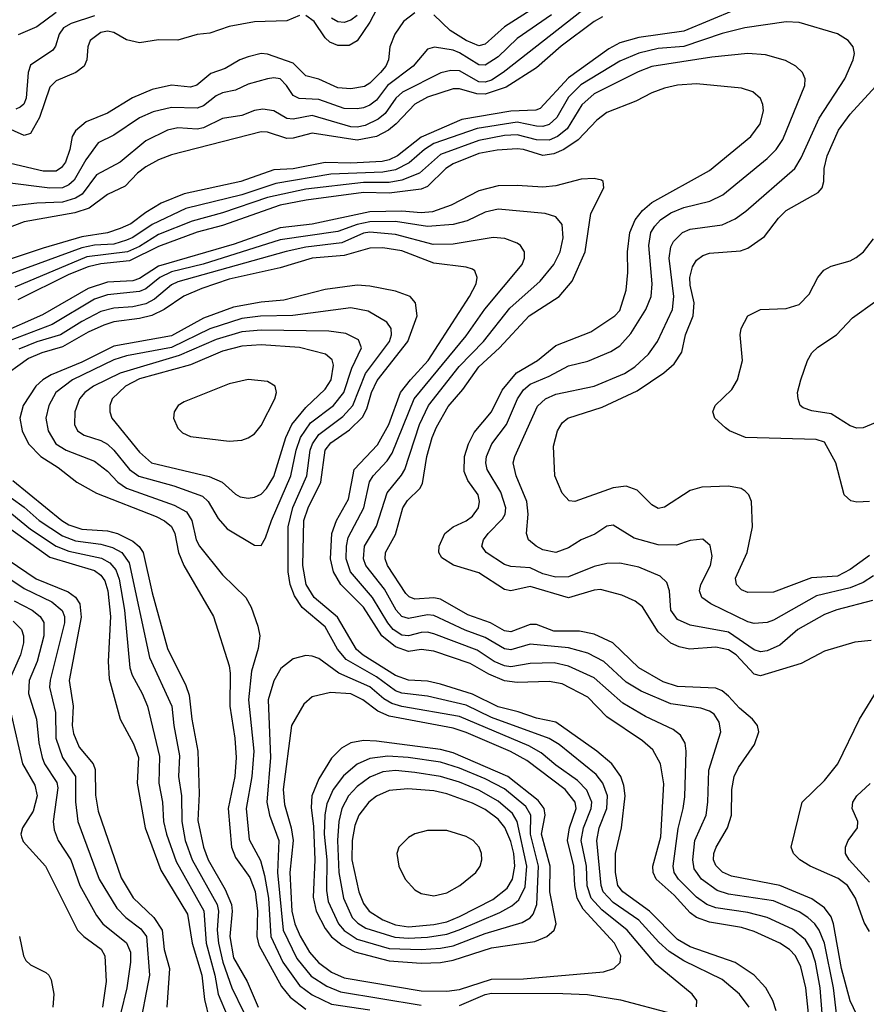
# Model space of a CAD drawing. Header units: inches. Extents: x 1308407 to 1441228, y 959628 to 1036311.
# Tile 281 of 656: x 1342616 to 1345260, y 1005939 to 1009015. Entities that reach past the tile are written whole.
import ezdxf

# ---------------------------------------------------------------- set-up
doc = ezdxf.new("R2010")
doc.units = ezdxf.units.IN
doc.header["$MEASUREMENT"] = 0
doc.layers.add('B3040', color=7, linetype='Continuous')

msp = doc.modelspace()

# ---------------------------------------------------------------- linework, layer by layer
at = {"layer": 'B3040', "color": 5}
for points, elevation in [([(1343750, 1009085.5), (1343710, 1009007.2), (1343670.4, 1008949.6), (1343645, 1008935), (1343610, 1008934.9), (1343585, 1008945), (1343570, 1008958.8), (1343535.6, 1009010), (1343510, 1009028.6)], 2780), ([(1344435.8, 1009024.2), (1344410, 1009009.9), (1344307.3, 1008932.7), (1344230, 1008865.2), (1344135.8, 1008804.2), (1344070, 1008782.8), (1344043.8, 1008783.8), (1343990, 1008798.8), (1343970, 1008799.3), (1343890, 1008772.6), (1343850, 1008751.4), (1343792.1, 1008690), (1343767.7, 1008670), (1343730, 1008649.7), (1343670, 1008638.6), (1343530, 1008660.5), (1343470, 1008644.5), (1343450, 1008644), (1343390, 1008663.3), (1343370, 1008664.5), (1343090, 1008592.4), (1343050, 1008577.3), (1343010, 1008555.4), (1342984.3, 1008535.7), (1342945.3, 1008494.7), (1342890, 1008468.5), (1342833.7, 1008426.3), (1342788.1, 1008411.9), (1342630, 1008383.1), (1342470, 1008323.1)], 2880), ([(1344850, 1009045.6), (1344690, 1008978.8), (1344550, 1008960), (1344490, 1008943.3), (1344455.9, 1008924.1), (1344330, 1008833), (1344242, 1008738), (1344227.8, 1008732.2), (1344150, 1008729.8), (1343997.1, 1008702.9), (1343870, 1008648.3), (1343795.7, 1008590), (1343770, 1008577.3), (1343747.7, 1008572.3), (1343650, 1008566.8), (1343570, 1008569.2), (1343470, 1008549.4), (1343410, 1008545.8), (1343306.4, 1008510), (1343130, 1008470.7), (1343058.4, 1008441.6), (1343010, 1008413), (1342962.8, 1008377.2), (1342930, 1008362.2), (1342890, 1008349.5), (1342810, 1008336.6), (1342690, 1008301.4), (1342486.8, 1008233.2)], 2920), ([(1343850, 1009036.5), (1343814.6, 1009010), (1343787.8, 1008970), (1343771.7, 1008930), (1343767.7, 1008890), (1343759.1, 1008870), (1343742.9, 1008850), (1343710, 1008816.8), (1343693.2, 1008806.8), (1343650, 1008799.5), (1343610, 1008802.3), (1343550, 1008829.6), (1343510, 1008839.7), (1343470, 1008879.1), (1343390, 1008907.9), (1343370, 1008909.9), (1343330, 1008899.6), (1343303.2, 1008890), (1343257.7, 1008862.3), (1343213.3, 1008846.7), (1343169.7, 1008810.3), (1343150, 1008804.5), (1343090, 1008810.3), (1343030, 1008797), (1342969, 1008771), (1342890, 1008722.9), (1342823.9, 1008696.1), (1342790, 1008668.3), (1342780.3, 1008650), (1342773.2, 1008610), (1342758.8, 1008570), (1342747.1, 1008552.9), (1342730, 1008542), (1342690, 1008541.9), (1342570, 1008569.7)], 2820), ([(1344277.4, 1009030), (1344170, 1008956.1), (1344110, 1008899.2), (1344070, 1008873.1), (1344050, 1008874.3), (1343990, 1008911.9), (1343970, 1008919.6), (1343911.2, 1008928.8), (1343890, 1008923.2), (1343845.1, 1008870), (1343764.6, 1008810), (1343730, 1008764), (1343710, 1008747.7), (1343690, 1008739.9), (1343670, 1008736.1), (1343630, 1008737.8), (1343550, 1008765.6), (1343488.7, 1008768.7), (1343470, 1008778.4), (1343449.4, 1008810), (1343430, 1008829.9), (1343410, 1008833.8), (1343390, 1008830.7), (1343330, 1008813.7), (1343290, 1008794.7), (1343250, 1008786.5), (1343230, 1008777.6), (1343190, 1008746.4), (1343170, 1008739), (1343090, 1008740.7), (1343033.1, 1008726.9), (1342990, 1008708.6), (1342910, 1008654), (1342861, 1008630), (1342822.5, 1008577.5), (1342785.9, 1008514.1), (1342770, 1008498.7), (1342750, 1008489.5), (1342710, 1008488.7), (1342570, 1008506.4)], 2840), ([(1343490, 1009028.4), (1343450, 1009011.7), (1343350, 1009008.7), (1343270, 1008994.3), (1343210, 1008973.3), (1343170, 1008968.6), (1343110, 1008951.1), (1343050, 1008952.7), (1342990, 1008943.1), (1342950, 1008951.7), (1342910, 1008975.4), (1342890, 1008979.5), (1342870, 1008974.8), (1342835.9, 1008950), (1342828.9, 1008930), (1342826.1, 1008890), (1342817.2, 1008870), (1342791.8, 1008850), (1342730, 1008823.7), (1342710, 1008804.3), (1342678.2, 1008710), (1342650, 1008659.1), (1342630, 1008653.6), (1342570, 1008679.9)], 2780), ([(1344374.7, 1009045.3), (1344126.3, 1008850), (1344090, 1008826.4), (1344070, 1008819.8), (1344050, 1008820.9), (1343990, 1008855.2), (1343963.1, 1008856.9), (1343931, 1008849), (1343811.3, 1008788.7), (1343790.4, 1008769.6), (1343757.7, 1008722.3), (1343735.9, 1008704.1), (1343695.1, 1008684.9), (1343670, 1008679.6), (1343650, 1008680.6), (1343530, 1008715.5), (1343470, 1008704.5), (1343450, 1008706.5), (1343410, 1008729.9), (1343375.6, 1008735.6), (1343350, 1008731.6), (1343310, 1008716.3), (1343250, 1008706.2), (1343190, 1008677.4), (1343170, 1008673.4), (1343110, 1008677.1), (1343078, 1008670), (1343010, 1008636.2), (1342930, 1008569.9), (1342855.7, 1008530), (1342811.8, 1008470), (1342790, 1008457.1), (1342750, 1008444.6), (1342670, 1008442), (1342590, 1008432.5)], 2860), ([(1342850, 1009027.7), (1342777.2, 1009002.8), (1342753, 1008990), (1342739.1, 1008970), (1342727.8, 1008932.2), (1342719.8, 1008920.2), (1342650, 1008872.7), (1342642.5, 1008850), (1342636.2, 1008770), (1342628.9, 1008751.1), (1342618.1, 1008741.9), (1342604.2, 1008735.8)], 2760), ([(1342730, 1009037.4), (1342670, 1008992.9), (1342611.8, 1008968.2)], 2740), ([(1343670, 1009028.3), (1343650, 1009013.3), (1343630, 1009006.5), (1343610, 1009008), (1343590, 1009019.9)], 2760), ([(1344210, 1009044), (1344130, 1008992.5), (1344070, 1008939.1), (1344050, 1008933.9), (1344010, 1008949.7), (1343961, 1008981), (1343910, 1009030.2)], 2820), ([(1345282.4, 1007277.6), (1345250, 1007256.7), (1345210, 1007239.9), (1345104.8, 1007215.2), (1344970, 1007138.8), (1344950, 1007131.7), (1344910, 1007128.1), (1344890, 1007134), (1344774.8, 1007190), (1344746.8, 1007210), (1344739, 1007230), (1344743.2, 1007250), (1344773.1, 1007310), (1344778.5, 1007338.5), (1344772, 1007372), (1344750, 1007392.1), (1344710, 1007388.2), (1344666.9, 1007373.1), (1344610, 1007374.3), (1344534.8, 1007394.8), (1344470, 1007435.7), (1344450, 1007432.9), (1344412.6, 1007407.4), (1344370, 1007389.9), (1344330, 1007364.4), (1344290, 1007349.9), (1344250, 1007359.1), (1344228.9, 1007370), (1344205.4, 1007390), (1344198.4, 1007410), (1344204.5, 1007470), (1344199.7, 1007510), (1344166.4, 1007590), (1344157.5, 1007630), (1344162.3, 1007650), (1344232.9, 1007807.1), (1344257.8, 1007830), (1344290, 1007845.5), (1344410, 1007869.7), (1344505, 1007910), (1344536.7, 1007930), (1344579.4, 1007970), (1344608, 1008010), (1344655, 1008110), (1344659.1, 1008150), (1344644.9, 1008270), (1344650, 1008304.9), (1344658.4, 1008321.6), (1344685.9, 1008350), (1344710, 1008361.1), (1344810, 1008374.3), (1344850, 1008392.5), (1344883.4, 1008416.6), (1345036.5, 1008550), (1345057, 1008583), (1345112.4, 1008707.6), (1345192.8, 1008830), (1345219.5, 1008890), (1345222.9, 1008910), (1345219.3, 1008930), (1345203.9, 1008950), (1345170, 1008970.5), (1345050, 1009006.4), (1345010, 1009008.8), (1344880.3, 1008990), (1344810, 1008971.7), (1344690, 1008931.6), (1344610, 1008925), (1344549.6, 1008910.4), (1344490, 1008885.9), (1344368.2, 1008811.8), (1344330, 1008773), (1344293.2, 1008710), (1344270, 1008687.5), (1344250, 1008681.3), (1344230, 1008682.2), (1344170, 1008694.9), (1344045.3, 1008674.7), (1343910, 1008627.8), (1343880.4, 1008610), (1343832.3, 1008567.7), (1343790, 1008545.7), (1343750, 1008538.6), (1343587.8, 1008532.2), (1343416.4, 1008503.6), (1343310, 1008467.5), (1343134.9, 1008425.1), (1343030, 1008375.7), (1342970, 1008334.7), (1342950, 1008326.6), (1342910, 1008314), (1342850, 1008310.5), (1342810, 1008301.9), (1342493.4, 1008186.6)], 2940), ([(1345270, 1007341.3), (1345210, 1007297.1), (1345170, 1007276.7), (1345088.7, 1007271.3), (1344970, 1007225.9), (1344890, 1007225.4), (1344870, 1007233.6), (1344854.4, 1007250), (1344852, 1007270), (1344887.5, 1007350), (1344904.2, 1007430), (1344901, 1007510), (1344893.6, 1007530), (1344882, 1007542), (1344869.5, 1007550), (1344830, 1007557.9), (1344745.9, 1007554.1), (1344710, 1007544.3), (1344630, 1007491.5), (1344610, 1007488.2), (1344590, 1007498.8), (1344544.7, 1007544.7), (1344510, 1007557.1), (1344470, 1007552), (1344350, 1007509.8), (1344331.9, 1007511.9), (1344310, 1007535.6), (1344287.1, 1007590), (1344282.8, 1007682.8), (1344295.3, 1007730), (1344310, 1007755), (1344327.6, 1007770), (1344435.1, 1007804.9), (1344544.5, 1007855.5), (1344628.1, 1007911.9), (1344660.2, 1007939.8), (1344683.9, 1007976.1), (1344695.8, 1008030), (1344719.3, 1008090), (1344722.6, 1008130), (1344710, 1008186), (1344709.3, 1008210), (1344717, 1008243), (1344730, 1008264), (1344750, 1008278.7), (1344770, 1008285.5), (1344867.2, 1008292.8), (1344890, 1008301.3), (1344941.8, 1008338.2), (1344985.4, 1008394.6), (1345010, 1008418.9), (1345110, 1008475), (1345121.8, 1008490), (1345127.3, 1008510), (1345128.4, 1008550), (1345137.5, 1008590), (1345173.2, 1008670), (1345210, 1008719.8), (1345402.5, 1008930)], 2920), ([(1345279.5, 1007200.5), (1345168.5, 1007171.5), (1345130, 1007156.2), (1345046.6, 1007110), (1344990, 1007060.8), (1344950, 1007042.5), (1344930, 1007040.3), (1344910, 1007046.2), (1344830, 1007101.8), (1344710, 1007123.4), (1344670, 1007141.2), (1344649.9, 1007170), (1344645.4, 1007230), (1344636.7, 1007256.7), (1344616, 1007276), (1344550, 1007304.8), (1344490, 1007317.4), (1344450, 1007316), (1344410, 1007306.3), (1344330, 1007274.2), (1344290, 1007273.7), (1344250, 1007283.5), (1344210, 1007302.4), (1344150, 1007306.1), (1344130, 1007312.8), (1344073.3, 1007350), (1344059, 1007370), (1344064.7, 1007390), (1344079.6, 1007410), (1344124.1, 1007455.9), (1344132.4, 1007470), (1344134.8, 1007490), (1344118.4, 1007538.4), (1344075.9, 1007610), (1344071.6, 1007630), (1344074.2, 1007650), (1344090.5, 1007689.5), (1344136, 1007750), (1344170.6, 1007830), (1344190, 1007858.1), (1344210, 1007875.8), (1344270, 1007901.1), (1344330, 1007933.8), (1344390, 1007948), (1344462.1, 1007977.9), (1344490, 1007996.4), (1344525.2, 1008034.8), (1344571.7, 1008110), (1344588, 1008150), (1344590.9, 1008190), (1344580.5, 1008310), (1344587.5, 1008350), (1344599.3, 1008370), (1344616.9, 1008390), (1344650, 1008412.1), (1344690, 1008427.9), (1344771.5, 1008448.5), (1344812.4, 1008467.6), (1344950, 1008580.9), (1344978.8, 1008610), (1344999.7, 1008640.3), (1345068.5, 1008810), (1345069, 1008830), (1345060.8, 1008850), (1345040.4, 1008870), (1345007.8, 1008887.8), (1344945.3, 1008905.3), (1344890, 1008909.9), (1344778.1, 1008898.1), (1344590, 1008868.4), (1344547.9, 1008852.1), (1344410, 1008784), (1344371.4, 1008748.6), (1344325.8, 1008674.2), (1344295.5, 1008650), (1344270, 1008638.5), (1344230, 1008639.7), (1344170, 1008655.6), (1344130, 1008652.8), (1344050, 1008637.9), (1343930, 1008593.4), (1343864.5, 1008535.5), (1343810, 1008513.8), (1343770, 1008506.3), (1343690, 1008506.1), (1343510, 1008485.9), (1343390, 1008459.1), (1343250, 1008411.4), (1343154.8, 1008385.2), (1343050, 1008343.7), (1342990, 1008306.3), (1342952.9, 1008290), (1342826.1, 1008273.9), (1342600.6, 1008179.4)], 2960), ([(1345275.2, 1007075.2), (1345224, 1007070), (1345130, 1007041.7), (1345056.1, 1007003.9), (1344930, 1006964.4), (1344910, 1006969.9), (1344853.3, 1007030), (1344830, 1007045.7), (1344790, 1007054.5), (1344708.4, 1007048.4), (1344675.6, 1007055.6), (1344650, 1007067.3), (1344610, 1007102.4), (1344560.8, 1007180.8), (1344538.5, 1007198.5), (1344496.8, 1007216.8), (1344430, 1007234.6), (1344410, 1007232.6), (1344330, 1007208.2), (1344210, 1007244), (1344150, 1007230.6), (1344130, 1007234.5), (1344050, 1007286.4), (1343970.5, 1007310.5), (1343934, 1007334), (1343925.5, 1007350), (1343925.7, 1007370), (1343944.3, 1007410), (1343969.6, 1007430.4), (1344010, 1007449.3), (1344030, 1007463.8), (1344049.2, 1007490), (1344052.3, 1007510), (1344047.9, 1007530), (1344015.3, 1007575.3), (1344003.8, 1007603.8), (1344004.8, 1007650), (1344017.6, 1007690), (1344035.2, 1007724.8), (1344090, 1007790), (1344122.6, 1007857.4), (1344167.8, 1007912.2), (1344233.4, 1007950), (1344290, 1007996.8), (1344400.1, 1008039.9), (1344474.6, 1008090), (1344490, 1008106.2), (1344509.9, 1008170.1), (1344515.3, 1008224.7), (1344513.8, 1008290), (1344521.5, 1008350), (1344538, 1008390), (1344561, 1008419), (1344590, 1008443.9), (1344770, 1008543.8), (1344899.9, 1008650), (1344928.6, 1008690), (1344938.9, 1008730), (1344937.3, 1008750), (1344929.2, 1008769.2), (1344906, 1008790), (1344870, 1008800.8), (1344730, 1008814.4), (1344670, 1008810.3), (1344630, 1008801.2), (1344590, 1008786.4), (1344539.9, 1008760.1), (1344450, 1008725.6), (1344418.6, 1008701.4), (1344360.4, 1008639.6), (1344315.4, 1008610), (1344284.5, 1008595.5), (1344250, 1008590.9), (1344190, 1008610), (1344170, 1008612), (1344107.2, 1008607.2), (1344050, 1008596.9), (1343970, 1008565), (1343946.8, 1008550), (1343890, 1008494.4), (1343870, 1008486), (1343770, 1008473.6), (1343690, 1008475.5), (1343511.2, 1008451.2), (1343430, 1008435.1), (1343250, 1008372.1), (1343170, 1008351.4), (1343050, 1008306.8), (1342958.8, 1008261.2), (1342870, 1008252.8), (1342830, 1008242.8), (1342770, 1008218.5), (1342610, 1008140.2)], 2980), ([(1345230, 1005905.4), (1345210, 1005949.8), (1345182.8, 1006050), (1345158.1, 1006190), (1345150, 1006212.1), (1345130, 1006239.9), (1345090, 1006267.8), (1344990, 1006309.4), (1344839.4, 1006339.4), (1344811.3, 1006351.3), (1344790, 1006371.8), (1344783.1, 1006390), (1344784.2, 1006410), (1344791.3, 1006430), (1344826.9, 1006490), (1344838.9, 1006530), (1344839.9, 1006610), (1344847, 1006650), (1344861.2, 1006678.8), (1344910.5, 1006750), (1344923.9, 1006790), (1344919.9, 1006810), (1344904.7, 1006830), (1344864, 1006864), (1344830, 1006901.6), (1344810, 1006918.2), (1344790, 1006926.1), (1344670, 1006931.7), (1344625.7, 1006945.7), (1344549.4, 1006990), (1344468.2, 1007068.2), (1344410, 1007095.5), (1344364.1, 1007104.1), (1344284.6, 1007104.6), (1344230, 1007125.3), (1344210, 1007124.9), (1344150, 1007101.9), (1344130, 1007105.7), (1344086.2, 1007130), (1344015.3, 1007155.3), (1343930, 1007204.3), (1343910, 1007208.8), (1343850, 1007204.2), (1343832.1, 1007212.1), (1343822.3, 1007222.3), (1343765.2, 1007310), (1343757.1, 1007330), (1343758.5, 1007350), (1343790, 1007406.4), (1343812.9, 1007490), (1343827.1, 1007512.9), (1343865.9, 1007550), (1343874.1, 1007565.9), (1343887.5, 1007650), (1343903.9, 1007710), (1343917.7, 1007742.3), (1343954, 1007806), (1344000.1, 1007859.9), (1344050.3, 1007930), (1344114.4, 1007990), (1344207.6, 1008090), (1344301.3, 1008150), (1344341.6, 1008198.4), (1344382.4, 1008290), (1344399.7, 1008410), (1344440.6, 1008490), (1344438.3, 1008510), (1344433.6, 1008513.6), (1344410, 1008519.3), (1344370, 1008517.1), (1344290, 1008496), (1344250, 1008491.4), (1344170, 1008497.3), (1344110, 1008495.6), (1344050, 1008480.5), (1343964.1, 1008435.9), (1343905.7, 1008414.3), (1343870, 1008411.2), (1343810, 1008416.8), (1343710, 1008414.9), (1343530, 1008376.6), (1343430, 1008364.9), (1343286.3, 1008313.7), (1343050, 1008245.1), (1342990, 1008206.5), (1342970, 1008198.7), (1342890, 1008195.4), (1342830, 1008175.4), (1342687.6, 1008092.4), (1342550, 1008032.5)], 3020), ([(1345167.4, 1005910), (1345157.8, 1005990), (1345129.6, 1006129.6), (1345113, 1006170), (1345098.9, 1006190), (1345077.8, 1006210), (1345050, 1006227.4), (1344970, 1006261.4), (1344830, 1006282.7), (1344794.2, 1006294.2), (1344745.2, 1006330), (1344722.3, 1006362.3), (1344717.8, 1006390), (1344724.7, 1006450), (1344759.7, 1006530), (1344765.5, 1006570), (1344768.7, 1006670), (1344805.3, 1006790), (1344800.6, 1006820.6), (1344784.6, 1006844.6), (1344770, 1006855), (1344743.7, 1006863.7), (1344650, 1006877.9), (1344556.7, 1006916.7), (1344510, 1006945.6), (1344440.2, 1007010), (1344390, 1007035.3), (1344330, 1007052.3), (1344210, 1007063.8), (1344150, 1007046.4), (1344130, 1007049.1), (1344070, 1007084.8), (1344007.4, 1007107.4), (1343910, 1007153.6), (1343890, 1007155.8), (1343830, 1007143.9), (1343810, 1007150.3), (1343791.4, 1007170), (1343755.3, 1007235.3), (1343697.1, 1007310), (1343689.7, 1007330), (1343692.6, 1007370), (1343730, 1007432.6), (1343763.4, 1007536.6), (1343808.5, 1007591.5), (1343818.5, 1007610), (1343864.5, 1007750), (1343893.1, 1007810), (1343988.8, 1007931.2), (1344064.7, 1008010), (1344146.5, 1008113.5), (1344241.8, 1008198.2), (1344284.1, 1008250), (1344303.7, 1008290), (1344313.8, 1008333.8), (1344310, 1008374.7), (1344290, 1008399.4), (1344257.2, 1008410), (1344110, 1008423), (1344070, 1008413.5), (1344013.1, 1008386.9), (1343970, 1008374.9), (1343890, 1008368.9), (1343790, 1008384.1), (1343710, 1008383.2), (1343670, 1008375.2), (1343610, 1008353.4), (1343430, 1008327.6), (1343188.8, 1008251.2), (1343090, 1008227.2), (1343053.5, 1008210), (1343010, 1008174.6), (1342990, 1008165.7), (1342890, 1008155.2), (1342850, 1008141.7), (1342717.6, 1008062.4), (1342586.9, 1008013.1)], 3040), ([(1345122.5, 1005910), (1345116.4, 1005990), (1345100.9, 1006070), (1345089.2, 1006109.2), (1345070, 1006139.5), (1345030, 1006172.9), (1344950, 1006209.9), (1344890, 1006225.9), (1344790, 1006240), (1344762.3, 1006250), (1344730, 1006273.1), (1344673.7, 1006330), (1344660.4, 1006350), (1344657, 1006370), (1344672.1, 1006487.9), (1344688.5, 1006550), (1344693, 1006587), (1344697.5, 1006730), (1344694.1, 1006754.1), (1344679.6, 1006779.6), (1344657.1, 1006797.1), (1344570, 1006838), (1344499.7, 1006879.7), (1344410, 1006958.3), (1344330, 1006994.8), (1344285.6, 1007005.6), (1344210, 1007003.2), (1344150, 1006993.3), (1344130, 1006996), (1344097.9, 1007010), (1344044.6, 1007044.6), (1343910, 1007095.9), (1343890, 1007101.7), (1343870, 1007100.8), (1343830, 1007089.5), (1343810, 1007092.3), (1343783, 1007110), (1343766, 1007130), (1343717.8, 1007210), (1343649.4, 1007290), (1343635.8, 1007330), (1343636.7, 1007370), (1343642.4, 1007397.6), (1343690.9, 1007490), (1343708.4, 1007571.6), (1343720.1, 1007590), (1343763.6, 1007636.4), (1343779.1, 1007660.9), (1343848, 1007830), (1344010, 1008027.5), (1344068.9, 1008111.1), (1344185, 1008250), (1344192.9, 1008270), (1344192.8, 1008290), (1344180.3, 1008310), (1344170, 1008317), (1344131.2, 1008331.2), (1344094.4, 1008334.4), (1343970, 1008313.7), (1343907.5, 1008312.5), (1343790, 1008343.5), (1343710, 1008351), (1343690, 1008347.7), (1343622.2, 1008317.8), (1343510, 1008304), (1343448.7, 1008291.3), (1343110, 1008196), (1343090, 1008187), (1343037.7, 1008142.3), (1343010, 1008127.5), (1342970, 1008117.8), (1342910, 1008113.9), (1342870, 1008103.1), (1342810, 1008072.6), (1342743.4, 1008030), (1342670, 1008008.4), (1342613.9, 1007986.1)], 3060), ([(1345270, 1007509.9), (1345230, 1007507.8), (1345211.8, 1007511.8), (1345191.2, 1007530), (1345164.6, 1007630), (1345130, 1007694.8), (1345103.6, 1007703.6), (1344882.4, 1007710), (1344832.4, 1007730), (1344819.9, 1007739.9), (1344786.6, 1007770), (1344780.9, 1007790), (1344788.2, 1007810), (1344840.2, 1007859.8), (1344857.7, 1007890), (1344873.3, 1007950), (1344866.1, 1008030), (1344869, 1008050), (1344889.8, 1008090), (1344930, 1008109.3), (1345010, 1008112.9), (1345050, 1008124.7), (1345082, 1008158), (1345108.5, 1008210), (1345127.1, 1008232.9), (1345150, 1008244.6), (1345210, 1008261.2), (1345228.2, 1008271.8), (1345251.4, 1008290), (1345282.7, 1008330)], 2880), ([(1345079.5, 1005910), (1345071.6, 1005990), (1345055.6, 1006055.6), (1345038.9, 1006090), (1345020.4, 1006110), (1344990.5, 1006130), (1344910, 1006166.3), (1344870, 1006178.7), (1344770, 1006195), (1344730, 1006209.9), (1344710, 1006224.8), (1344659.6, 1006279.6), (1344603.9, 1006330), (1344594.3, 1006350), (1344592.9, 1006370), (1344618.6, 1006461.4), (1344627.7, 1006627.7), (1344617.4, 1006690), (1344593.3, 1006733.3), (1344561.4, 1006761.4), (1344450, 1006837), (1344390, 1006897.8), (1344310, 1006939.8), (1344270, 1006947.1), (1344170, 1006944.1), (1344130, 1006949.5), (1344081.7, 1006970), (1344023.3, 1007003.3), (1343910, 1007041.5), (1343870, 1007046.7), (1343830, 1007041.2), (1343790, 1007055.1), (1343747.6, 1007090), (1343690, 1007179.4), (1343619, 1007250), (1343595.7, 1007290), (1343587.3, 1007330), (1343591, 1007410), (1343605.9, 1007450), (1343642.8, 1007517.2), (1343661.2, 1007610), (1343733.1, 1007686.9), (1343769.5, 1007750.5), (1343805.8, 1007850), (1343836.2, 1007890), (1343891.7, 1007950), (1344021.3, 1008150), (1344042, 1008190), (1344045.2, 1008210), (1344037.8, 1008230), (1344030, 1008235.8), (1344010, 1008242.3), (1343910, 1008254.6), (1343810, 1008292.8), (1343750, 1008302.1), (1343710, 1008301.4), (1343630, 1008278.6), (1343529.9, 1008270.1), (1343430, 1008239.5), (1343270, 1008204.1), (1343185, 1008175), (1343128.7, 1008151.3), (1343067.6, 1008110), (1343028.9, 1008091.1), (1342990, 1008081.1), (1342910, 1008071.4), (1342878.9, 1008061.1), (1342830, 1008038.6), (1342750, 1007992.5), (1342685.3, 1007974.7), (1342643.3, 1007956.7), (1342550, 1007889.3)], 3080), ([(1344978.5, 1005918.5), (1344968.4, 1005950), (1344946.7, 1005990), (1344909.9, 1006030), (1344850, 1006068.9), (1344710, 1006117.8), (1344670, 1006141.3), (1344583.3, 1006230), (1344499.6, 1006290), (1344484.1, 1006310), (1344476.4, 1006350), (1344476.7, 1006410), (1344495.5, 1006490), (1344506.7, 1006590), (1344502.7, 1006622.7), (1344493.4, 1006650), (1344465.1, 1006690), (1344418.1, 1006730), (1344290, 1006819.8), (1344230, 1006832.1), (1344172.5, 1006852.5), (1344110, 1006867.9), (1344030, 1006907.1), (1343930, 1006939.2), (1343890, 1006948.5), (1343830, 1006951.5), (1343790, 1006965.5), (1343689.1, 1007029.1), (1343667.6, 1007047.6), (1343608.3, 1007148.3), (1343535.5, 1007210), (1343511.2, 1007250), (1343500.7, 1007310), (1343504, 1007450), (1343516.7, 1007490), (1343556.8, 1007570), (1343570, 1007670), (1343587.4, 1007692.6), (1343646.4, 1007733.6), (1343686.5, 1007773.5), (1343700.6, 1007799.4), (1343715.3, 1007850), (1343732.4, 1007887.6), (1343828.4, 1008010), (1343857.3, 1008090), (1343852.6, 1008130), (1343835.4, 1008150), (1343790, 1008166.9), (1343710, 1008182.7), (1343670, 1008185.2), (1343570, 1008172.4), (1343440.9, 1008139.1), (1343370, 1008132.4), (1343283.6, 1008116.4), (1343190, 1008082.5), (1343090, 1008027.1), (1342910, 1007994.7), (1342810, 1007944.6), (1342714.1, 1007905.9), (1342688, 1007890), (1342667.1, 1007870), (1342627.3, 1007810), (1342616.6, 1007770), (1342623.5, 1007730), (1342644.2, 1007690), (1342682.3, 1007650), (1342735.9, 1007615.9), (1342794.2, 1007570), (1342855.9, 1007535.9), (1343042.3, 1007462.3), (1343068.9, 1007448.9), (1343090, 1007431.5), (1343100.2, 1007410), (1343111.9, 1007350), (1343128.4, 1007310), (1343221, 1007150), (1343270, 1006996.5), (1343273.6, 1006973.6), (1343272.3, 1006870), (1343288.3, 1006770), (1343292.1, 1006710), (1343287.8, 1006650), (1343267, 1006550), (1343277.4, 1006430), (1343290, 1006397.1), (1343334.8, 1006334.8), (1343351.5, 1006291.5), (1343358.9, 1006230), (1343356.9, 1006150), (1343363, 1006123), (1343433.9, 1005993.9), (1343461, 1005961), (1343510, 1005923.5)], 3120), ([(1345330, 1007773.2), (1345250, 1007739.8), (1345230, 1007738.8), (1345210, 1007746.3), (1345150, 1007783.8), (1345090, 1007793.3), (1345062.5, 1007802.5), (1345053.6, 1007810), (1345046.9, 1007830), (1345045.4, 1007850), (1345056, 1007890), (1345076.2, 1007950), (1345090, 1007974.2), (1345108.2, 1007991.8), (1345167, 1008030), (1345216.9, 1008083.1), (1345286.9, 1008133.1)], 2860), ([(1344893.9, 1005930), (1344863.6, 1005970), (1344810, 1006015.9), (1344690, 1006074.6), (1344643.9, 1006103.9), (1344612.3, 1006132.3), (1344550, 1006201.4), (1344470, 1006256.2), (1344438.6, 1006290), (1344431.6, 1006310), (1344418.1, 1006450), (1344425.4, 1006490), (1344449.5, 1006550), (1344452.1, 1006590), (1344436.9, 1006630), (1344416.3, 1006656.3), (1344300.4, 1006750), (1344269.2, 1006769.2), (1344090, 1006834.8), (1344010, 1006873.1), (1343890, 1006901.1), (1343810, 1006911.1), (1343790, 1006918.3), (1343730, 1006961.6), (1343635.8, 1007015.8), (1343608.7, 1007048.7), (1343570, 1007118.5), (1343498.8, 1007178.8), (1343474.9, 1007214.9), (1343460.7, 1007250), (1343455.1, 1007290), (1343455, 1007430), (1343469.1, 1007490.9), (1343512.5, 1007590), (1343523.1, 1007670), (1343530.7, 1007690), (1343550, 1007718.6), (1343625.2, 1007774.8), (1343656.9, 1007810), (1343696.3, 1007910), (1343770.9, 1008010), (1343777.5, 1008030), (1343775.8, 1008050), (1343762.6, 1008070), (1343704.3, 1008104.3), (1343650, 1008114.9), (1343468.8, 1008091.2), (1343368.5, 1008088.5), (1343310, 1008081.3), (1343210, 1008048.9), (1343090, 1007991), (1342950, 1007964.9), (1342910, 1007952.3), (1342781.3, 1007890), (1342729.6, 1007850.4), (1342706.8, 1007810), (1342698, 1007770), (1342704.7, 1007730), (1342729.2, 1007690), (1342761.6, 1007670), (1342850, 1007635.7), (1342890, 1007604.1), (1342922.6, 1007570), (1342950, 1007551.8), (1343098.6, 1007498.6), (1343137, 1007477), (1343153.4, 1007450), (1343167.8, 1007390), (1343177.4, 1007370), (1343250, 1007281), (1343322.2, 1007210), (1343339.5, 1007179.5), (1343360.2, 1007120.2), (1343365.7, 1007090), (1343361.1, 1007050), (1343340.6, 1006979.4), (1343330.7, 1006890), (1343347.1, 1006730), (1343340.7, 1006650), (1343323.4, 1006550), (1343333, 1006453), (1343367.8, 1006387.8), (1343381.1, 1006341.1), (1343393.1, 1006270), (1343400.5, 1006150), (1343438, 1006070), (1343490, 1005997.2), (1343530, 1005967.6), (1343590, 1005939.2), (1343710, 1005921.2)], 3140), ([(1342595.2, 1007575.2), (1342747.5, 1007450), (1342770, 1007436.4), (1342810, 1007422.8), (1342890, 1007418.3), (1342921.5, 1007410), (1342970, 1007385.5), (1342989.5, 1007369.5), (1343001.5, 1007350), (1343030, 1007224.4), (1343077.8, 1007050), (1343135, 1006935), (1343145, 1006905), (1343153.6, 1006830), (1343172.1, 1006730), (1343176.2, 1006596.2), (1343172.8, 1006512.8), (1343189.8, 1006430), (1343204.5, 1006390), (1343257.7, 1006297.7), (1343277.4, 1006250), (1343279.8, 1006230), (1343272.9, 1006150), (1343284.1, 1006084.1), (1343327, 1006010), (1343361.2, 1005930)], 3080), ([(1342590, 1007520.8), (1342630, 1007492.4), (1342677.3, 1007450), (1342750, 1007402.4), (1342790, 1007387.1), (1342870, 1007376.3), (1342906.3, 1007366.3), (1342935.2, 1007350), (1342958.4, 1007318.4), (1343022, 1007022), (1343091, 1006870), (1343097.3, 1006810), (1343115, 1006715), (1343112.3, 1006650), (1343121.8, 1006590), (1343122.1, 1006510), (1343132.9, 1006450), (1343155.2, 1006390), (1343232.8, 1006250), (1343237.5, 1006230), (1343233, 1006170), (1343236.6, 1006130), (1343250.3, 1006070.3), (1343278.7, 1005990), (1343315.4, 1005915.4)], 3060), ([(1342591.6, 1007471.6), (1342650, 1007423.7), (1342729.9, 1007369.9), (1342770, 1007354.4), (1342872.1, 1007332.1), (1342898.1, 1007318.1), (1342916.6, 1007296.6), (1342927.3, 1007267.3), (1342943.2, 1007170), (1342960.3, 1006990), (1342967.2, 1006967.2), (1342999, 1006910), (1343015.1, 1006870), (1343052.5, 1006712.5), (1343050.4, 1006630), (1343061.8, 1006570), (1343065.8, 1006510), (1343075.2, 1006470), (1343104.8, 1006384.8), (1343191, 1006231), (1343198.2, 1006130), (1343225.7, 1006030), (1343236.2, 1005970), (1343264, 1005904)], 3040), ([(1342570, 1007437.2), (1342710, 1007336.2), (1342850, 1007293.7), (1342870, 1007279.2), (1342881.7, 1007261.7), (1342891.5, 1007230), (1342899.8, 1007150), (1342892.3, 1007010), (1342895.5, 1006955.5), (1342930.1, 1006830), (1342972, 1006752), (1342987.4, 1006710), (1342983.2, 1006630), (1343008.2, 1006490), (1343057.3, 1006357.3), (1343140.6, 1006220.6), (1343154.6, 1006130), (1343185, 1006030), (1343193.2, 1005953.2), (1343209.3, 1005889.3)], 3020), ([(1342550, 1007347.2), (1342667.7, 1007267.7), (1342767.5, 1007227.5), (1342790.6, 1007210.6), (1342803.9, 1007190), (1342808.4, 1007148.4), (1342770.4, 1006950), (1342783.1, 1006870), (1342779.6, 1006810), (1342784.2, 1006784.2), (1342802.4, 1006742.4), (1342845.6, 1006690), (1342852.2, 1006672.2), (1342852.5, 1006592.5), (1342861.6, 1006541.6), (1342933.5, 1006333.5), (1342970.9, 1006270.9), (1343035.2, 1006210), (1343061.2, 1006170), (1343067.5, 1006110), (1343083.9, 1006050), (1343075.4, 1005930)], 2980), ([(1342550, 1007290.9), (1342630, 1007238.1), (1342716.1, 1007196.1), (1342748.6, 1007168.6), (1342755.9, 1007150), (1342756.1, 1007130), (1342711.3, 1006951.3), (1342709.4, 1006930), (1342727.7, 1006850), (1342729, 1006770), (1342750, 1006710), (1342790.1, 1006650), (1342790.7, 1006570.7), (1342798.3, 1006510), (1342864.3, 1006330), (1342919.4, 1006239.4), (1342948.2, 1006210), (1342994.1, 1006174.1), (1343012.1, 1006150), (1343022.1, 1006030), (1342987.6, 1005850)], 2960), ([(1342599, 1007199), (1342655, 1007170), (1342680.1, 1007150), (1342691.8, 1007131.8), (1342691.5, 1007090), (1342670.3, 1007010), (1342645.7, 1006950), (1342643.3, 1006910), (1342668.3, 1006830), (1342675.9, 1006755.9), (1342685.9, 1006710), (1342693.9, 1006690), (1342731.8, 1006631.8), (1342735.4, 1006615.4), (1342721.1, 1006510), (1342723.6, 1006483.6), (1342736.8, 1006450), (1342775.8, 1006390), (1342804.1, 1006310), (1342855.8, 1006215.8), (1342875.5, 1006190), (1342950, 1006130.6), (1342961.9, 1006101.9), (1342962.3, 1006070), (1342951, 1005990), (1342931.2, 1005908.8)], 2940), ([(1342595.4, 1007135.4), (1342621.6, 1007110), (1342628.5, 1007090), (1342627.7, 1007067.7), (1342618.8, 1007030), (1342583.3, 1006950)], 2920), ([(1344729.7, 1005930.3), (1344730.8, 1005950), (1344716.5, 1005970), (1344603.4, 1006063.4), (1344513.1, 1006170), (1344433.8, 1006233.8), (1344400.4, 1006270), (1344388.6, 1006308.6), (1344386.3, 1006370), (1344370, 1006450), (1344377.2, 1006490), (1344401, 1006550), (1344402.7, 1006570), (1344387.3, 1006607.3), (1344357.9, 1006637.9), (1344290, 1006685.9), (1344244.6, 1006724.6), (1344205.9, 1006745.9), (1343990, 1006837.5), (1343810, 1006869), (1343778.3, 1006878.3), (1343753.4, 1006893.4), (1343710, 1006931), (1343613.2, 1006973.2), (1343550, 1007018.8), (1343530, 1007026.6), (1343510, 1007028.7), (1343470, 1007017.8), (1343432.1, 1006987.9), (1343410, 1006948.8), (1343392.3, 1006890), (1343399.1, 1006710), (1343387.6, 1006570), (1343395.9, 1006530), (1343425.1, 1006450), (1343421.2, 1006350), (1343439.2, 1006170), (1343481.4, 1006081.4), (1343526.5, 1006026.5), (1343575.2, 1005995.2), (1343617.6, 1005977.6), (1343870, 1005936.3)], 3160), ([(1345270, 1006165.8), (1345253.7, 1006193.7), (1345226.4, 1006270), (1345201.4, 1006310), (1345172, 1006332), (1345084.9, 1006370), (1345052.7, 1006390), (1345032.9, 1006410), (1345025.2, 1006430), (1345059.4, 1006570), (1345130, 1006637.7), (1345170.6, 1006690), (1345238.6, 1006830), (1345299.9, 1006930)], 2980), ([(1342579.7, 1006890), (1342624.6, 1006690), (1342663.3, 1006623.3), (1342671.1, 1006590), (1342657.9, 1006542.1), (1342625.4, 1006490), (1342619.3, 1006470), (1342621.6, 1006461.6), (1342627.4, 1006447.4), (1342696.8, 1006370), (1342797.1, 1006170), (1342816.4, 1006150), (1342870.8, 1006110.8), (1342881.9, 1006090), (1342886.3, 1006010), (1342874.6, 1005930)], 2920), ([(1345270, 1006320.2), (1345206, 1006390), (1345195.4, 1006410), (1345194.8, 1006430), (1345203.2, 1006450), (1345232.1, 1006490), (1345233.6, 1006510), (1345216.2, 1006550), (1345217.5, 1006570), (1345230.7, 1006590), (1345272, 1006628)], 2960), ([(1342615.4, 1006150), (1342627.8, 1006090), (1342634.9, 1006074.9), (1342650, 1006061.8), (1342697.5, 1006037.5), (1342707.2, 1006030), (1342714.8, 1006014.8), (1342722.7, 1005970), (1342720.1, 1005930)], 2880), ([(1343990, 1005935.3), (1344070, 1005969.4), (1344090, 1005973.8), (1344312.8, 1005972.8), (1344389.1, 1005969.1), (1344492.5, 1005952.5), (1344650, 1005910.9)], 3160)]:
    msp.add_lwpolyline(points, dxfattribs=dict(at, elevation=elevation))
for points, elevation in [([(1343370, 1008044.9), (1343310, 1008039.5), (1343230, 1008015.7), (1343114, 1007966), (1342930, 1007910.9), (1342846.3, 1007870), (1342819.4, 1007850), (1342803.3, 1007830), (1342788.7, 1007790), (1342787.2, 1007750), (1342797.2, 1007730), (1342817.3, 1007717.3), (1342870, 1007700.1), (1342890, 1007688.6), (1342910.4, 1007670.4), (1342959.5, 1007610), (1342988.3, 1007588.3), (1343098.1, 1007558.1), (1343186.6, 1007526.6), (1343205.3, 1007510), (1343236, 1007456), (1343263.8, 1007423.8), (1343350, 1007372.9), (1343370, 1007372.2), (1343384, 1007396), (1343402.4, 1007450), (1343463, 1007590), (1343479.6, 1007670), (1343493.1, 1007710), (1343524.5, 1007755.5), (1343596.7, 1007810), (1343628.6, 1007850), (1343653.8, 1007926.2), (1343684, 1007990), (1343674.7, 1008014.7), (1343634.5, 1008034.5), (1343581.9, 1008041.9)], 3160), ([(1343370, 1007999.5), (1343310, 1007995.1), (1343250, 1007979.3), (1343150, 1007936.9), (1342990, 1007892.5), (1342947, 1007870), (1342905, 1007830), (1342897.5, 1007810), (1342897.3, 1007790), (1342903.6, 1007770), (1342990, 1007664.1), (1343027.7, 1007630), (1343207.8, 1007587.8), (1343248.8, 1007570), (1343290, 1007532.1), (1343304.7, 1007524.7), (1343330, 1007520.4), (1343350, 1007523.3), (1343370, 1007532.9), (1343386.6, 1007550), (1343410, 1007588.2), (1343447.6, 1007710), (1343466, 1007750), (1343510, 1007803.7), (1343570, 1007861), (1343588.9, 1007890), (1343595.8, 1007935.8), (1343591.8, 1007951.8), (1343571.5, 1007970), (1343490, 1007991.3)], 3180), ([(1343330, 1007890.6), (1343270, 1007877.8), (1343130, 1007821.3), (1343111.6, 1007810), (1343098.4, 1007790), (1343096.6, 1007770), (1343110, 1007738.6), (1343124.7, 1007724.7), (1343150, 1007713.2), (1343270, 1007698.6), (1343310, 1007701.2), (1343330, 1007708.1), (1343350, 1007721.4), (1343370, 1007746.6), (1343412.8, 1007830), (1343418.1, 1007850), (1343414.1, 1007870), (1343390, 1007884.9)], 3220), ([(1343587.2, 1006912.8), (1343530, 1006899.5), (1343503.4, 1006876.6), (1343464.9, 1006810), (1343438.6, 1006610), (1343443, 1006563), (1343464.4, 1006490), (1343470.5, 1006450.5), (1343459.5, 1006350), (1343466.5, 1006230), (1343475.3, 1006190), (1343491.8, 1006151.8), (1343521.2, 1006101.2), (1343548.9, 1006068.9), (1343590, 1006038.5), (1343630, 1006020.9), (1343870, 1005980.4), (1343950, 1005979.1), (1343990, 1005985.1), (1344090, 1006017.5), (1344190, 1006018), (1344439.5, 1006040.5), (1344472.1, 1006050), (1344491.3, 1006068.7), (1344493, 1006090), (1344474.2, 1006130), (1344375.8, 1006235.8), (1344357, 1006270), (1344349.4, 1006310), (1344346.3, 1006370), (1344326.8, 1006450), (1344333.1, 1006490), (1344353.6, 1006550), (1344350.5, 1006570.5), (1344319.9, 1006610), (1344200.2, 1006700.2), (1344148.6, 1006728.6), (1344010, 1006787.9), (1343970, 1006801.6), (1343770, 1006838.6), (1343734.8, 1006854.8), (1343687.4, 1006890), (1343650, 1006909)], 3180), ([(1343690, 1006763.3), (1343650, 1006755.4), (1343621.1, 1006738.9), (1343590, 1006707.4), (1343550, 1006643), (1343528.3, 1006590), (1343526.8, 1006553.2), (1343533.9, 1006493.9), (1343538.2, 1006390), (1343533.2, 1006273.2), (1343541.7, 1006230), (1343570, 1006175.3), (1343589.7, 1006149.7), (1343623.1, 1006123.1), (1343662.8, 1006102.8), (1343770, 1006074.8), (1343870, 1006067.2), (1343930, 1006068.7), (1343970, 1006076.6), (1344090, 1006114.9), (1344224.8, 1006135.2), (1344262.3, 1006150), (1344285.8, 1006170), (1344291.4, 1006190), (1344272.1, 1006290), (1344272.6, 1006370), (1344245.4, 1006470), (1344256.7, 1006530), (1344254.3, 1006550), (1344235, 1006575), (1344140.5, 1006650), (1343970, 1006724.6), (1343930, 1006735.1), (1343730, 1006761)], 3220), ([(1343766.3, 1006713.7), (1343710, 1006706.3), (1343670, 1006689.2), (1343627.4, 1006652.6), (1343595.6, 1006610), (1343575.1, 1006564.9), (1343569.1, 1006530.9), (1343567, 1006470), (1343575.6, 1006390), (1343574.1, 1006294.1), (1343579.3, 1006259.3), (1343611.7, 1006190), (1343630, 1006169), (1343670, 1006141.9), (1343770, 1006113.1), (1343870, 1006109.6), (1343930, 1006113.6), (1343970, 1006121.3), (1344070, 1006159.4), (1344185.4, 1006194.6), (1344210, 1006209.2), (1344219.7, 1006220.3), (1344231.5, 1006250), (1344236.5, 1006370), (1344211.8, 1006470), (1344212.9, 1006530), (1344196.4, 1006556.4), (1344130, 1006611.6), (1344070, 1006643.5), (1343990, 1006676.8), (1343930, 1006695), (1343829.8, 1006710.2)], 3240), ([(1343790, 1006669.2), (1343750, 1006664.7), (1343710, 1006648.6), (1343670, 1006618.9), (1343643.4, 1006590), (1343622.1, 1006550), (1343612.8, 1006510), (1343608.8, 1006450), (1343612.6, 1006350), (1343627.7, 1006270), (1343654.7, 1006210), (1343671.7, 1006191.7), (1343696.7, 1006176.7), (1343788, 1006148), (1343830, 1006144.7), (1343890, 1006148.4), (1343950, 1006157.4), (1343988.8, 1006171.2), (1344115.1, 1006224.9), (1344153.5, 1006246.5), (1344175.2, 1006264.8), (1344194.3, 1006305.7), (1344200.1, 1006370), (1344170.2, 1006510), (1344154.8, 1006534.8), (1344110, 1006573.7), (1344050, 1006607.5), (1343990, 1006632.7), (1343930, 1006650.2), (1343850, 1006663.1)], 3260), ([(1343828, 1006612), (1343770, 1006607), (1343730.8, 1006589.2), (1343706.5, 1006570), (1343675.2, 1006530), (1343662.4, 1006497.6), (1343654.9, 1006450), (1343653.3, 1006390), (1343675, 1006290), (1343690, 1006253.4), (1343707.1, 1006230), (1343750, 1006202.5), (1343790, 1006187.3), (1343830, 1006180.5), (1343910, 1006187.5), (1343950, 1006196.7), (1343990, 1006213.1), (1344093.8, 1006266.2), (1344138.5, 1006301.5), (1344155.4, 1006330), (1344162.2, 1006370), (1344159.5, 1006410), (1344150, 1006446.9), (1344131, 1006491), (1344110, 1006517), (1344070, 1006547.4), (1344030, 1006567), (1343950, 1006596.3), (1343910, 1006605.5)], 3280), ([(1343890, 1006482), (1343850, 1006470.9), (1343830, 1006459.5), (1343800.5, 1006430), (1343793.6, 1006410), (1343800.4, 1006370), (1343819.8, 1006330), (1343850, 1006296.6), (1343870, 1006284.4), (1343910, 1006277.6), (1343950, 1006287.2), (1343990.8, 1006310), (1344040.7, 1006350), (1344053.9, 1006370), (1344059.6, 1006390), (1344058.8, 1006410), (1344050.7, 1006430), (1344031.9, 1006450), (1344010, 1006463), (1343950, 1006481.8)], 3320)]:
    msp.add_lwpolyline(points, close=True, dxfattribs=dict(at, elevation=elevation))

doc.saveas('drawing.dxf')
